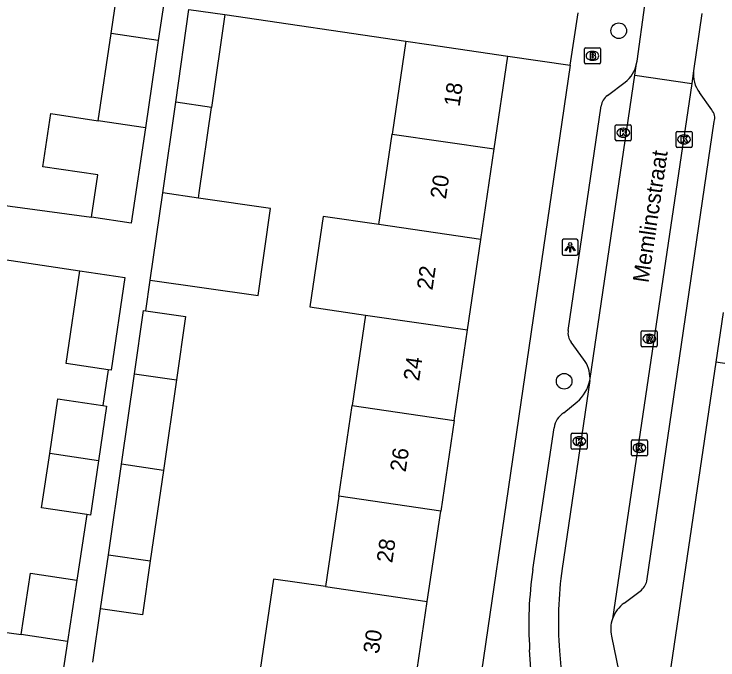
# Model space of a CAD drawing. Extents: x 163686 to 164493, y 382719 to 383870.
# Drawn here: x 163752.11 to 163796.13, y 383030.76 to 383071.14 of the extents above; entities that cross this region are included whole.
import ezdxf

# ---------------------------------------------------------------- set-up
doc = ezdxf.new("R2010")
doc.units = 0
for name, color, linetype in [('IMGEO_Boom', 7, 'Continuous'), ('IMGEO_Brandkraan', 7, 'Continuous'), ('IMGEO_Kolk', 7, 'Continuous'), ('IMGEO_Lichtpunt', 7, 'Continuous'), ('IMGEO_Openbare_ruimte_label', 7, 'Continuous'), ('IMGEO_Pand', 7, 'Continuous'), ('IMGEO_Pand_nummerreeks', 7, 'Continuous'), ('IMGEO_Rijbaan_lokaal_open', 7, 'Continuous'), ('IMGEO_Rioolput', 7, 'Continuous'), ('IMGEO_Voetpad_open', 7, 'Continuous')]:
    doc.layers.add(name, color=color, linetype=linetype)

msp = doc.modelspace()

# ---------------------------------------------------------------- linework, layer by layer
at = {"layer": 'IMGEO_Boom'}
for centre in [(163789.926, 383070.103), (163786.514, 383048.185)]:
    msp.add_circle(centre, 0.489, dxfattribs=at)
at = {"layer": 'IMGEO_Brandkraan'}
for p, q in [((163787.781, 383068.108), (163787.781, 383068.96)), ((163787.856, 383069.034), (163788.708, 383069.034)), ((163788.782, 383068.96), (163788.782, 383068.108)), ((163788.269, 383068.814), (163788.294, 383068.814)), ((163788.292, 383068.254), (163788.267, 383068.254)), ((163788.708, 383068.034), (163787.856, 383068.034))]:
    msp.add_line(p, q, dxfattribs=at)
for points in [[(163787.781, 383068.108), (163787.781, 383068.96)], [(163787.856, 383069.034), (163788.708, 383069.034)], [(163788.782, 383068.96), (163788.782, 383068.108)], [(163788.129, 383068.734), (163788.129, 383068.334), (163788.342, 383068.334)], [(163788.36, 383068.734), (163788.129, 383068.734)], [(163788.308, 383068.653), (163788.254, 383068.653), (163788.254, 383068.577)], [(163788.254, 383068.577), (163788.307, 383068.577)], [(163788.316, 383068.501), (163788.254, 383068.501), (163788.254, 383068.42)], [(163788.254, 383068.42), (163788.316, 383068.42)], [(163788.708, 383068.034), (163787.856, 383068.034)]]:
    msp.add_lwpolyline(points, dxfattribs=at)
for centre, radius, start, end in [((163787.858, 383068.958), 0.0765, 91.552, 178.448), ((163787.858, 383068.958), 0.0765, 91.552, 178.448), ((163788.706, 383068.958), 0.0765, 1.552, 88.448), ((163788.706, 383068.958), 0.0765, 1.552, 88.448), ((163788.309, 383068.615), 0.0379, 267.8285, 90.9355), ((163788.364, 383068.589), 0.145, 59.4692, 91.5367), ((163788.389, 383068.636), 0.0922, 285.5137, 58.1501), ((163788.394, 383068.444), 0.105, 301.3115, 78.989), ((163787.858, 383068.11), 0.0765, 181.552, 268.448), ((163787.858, 383068.11), 0.0765, 181.552, 268.448), ((163788.317, 383068.46), 0.0404, 269.8759, 90.5077), ((163788.348, 383068.585), 0.251, 268.6676, 293.5347), ((163788.706, 383068.11), 0.0765, 271.552, 358.448), ((163788.706, 383068.11), 0.0765, 271.552, 358.448)]:
    msp.add_arc(centre, radius, start, end, dxfattribs=at)
for centre, major_axis, ratio, start_param, end_param in [((163788.268, 383068.534), (-0.387, 0.002), 0.722429, 4.712389, 7.853982), ((163788.293, 383068.534), (-0.39, 0.002), 0.717154, 1.570796, 4.712389)]:
    msp.add_ellipse(centre, major_axis=major_axis, ratio=ratio, start_param=start_param, end_param=end_param, dxfattribs=at)
at = {"layer": 'IMGEO_Kolk'}
for p, q in [((163789.712, 383063.299), (163789.712, 383064.151)), ((163789.787, 383064.225), (163790.639, 383064.225)), ((163790.713, 383064.151), (163790.713, 383063.299)), ((163790.2, 383064.005), (163790.225, 383064.005)), ((163793.508, 383062.883), (163793.508, 383063.735)), ((163793.583, 383063.809), (163794.435, 383063.809)), ((163794.509, 383063.735), (163794.509, 383062.883)), ((163790.223, 383063.445), (163790.198, 383063.445)), ((163793.996, 383063.589), (163794.021, 383063.589)), ((163790.639, 383063.225), (163789.787, 383063.225)), ((163794.435, 383062.809), (163793.583, 383062.809)), ((163794.019, 383063.029), (163793.994, 383063.029)), ((163786.957, 383044.007), (163786.957, 383044.859)), ((163787.032, 383044.933), (163787.884, 383044.933)), ((163787.958, 383044.859), (163787.958, 383044.007)), ((163787.445, 383044.713), (163787.47, 383044.713)), ((163790.719, 383043.589), (163790.719, 383044.441)), ((163790.794, 383044.515), (163791.646, 383044.515)), ((163791.72, 383044.441), (163791.72, 383043.589)), ((163787.884, 383043.933), (163787.032, 383043.933)), ((163787.468, 383044.153), (163787.443, 383044.153)), ((163791.207, 383044.295), (163791.232, 383044.295)), ((163791.646, 383043.515), (163790.794, 383043.515)), ((163791.23, 383043.735), (163791.205, 383043.735))]:
    msp.add_line(p, q, dxfattribs=at)
for points in [[(163789.712, 383063.299), (163789.712, 383064.151)], [(163789.787, 383064.225), (163790.639, 383064.225)], [(163790.713, 383064.151), (163790.713, 383063.299)], [(163790.033, 383063.925), (163790.156, 383063.925), (163790.156, 383063.774), (163790.286, 383063.925), (163790.45, 383063.925), (163790.304, 383063.774), (163790.457, 383063.525), (163790.305, 383063.525), (163790.22, 383063.689), (163790.156, 383063.622), (163790.156, 383063.525), (163790.033, 383063.525), (163790.033, 383063.925)], [(163793.508, 383062.883), (163793.508, 383063.735)], [(163793.583, 383063.809), (163794.435, 383063.809)], [(163794.509, 383063.735), (163794.509, 383062.883)], [(163793.829, 383063.509), (163793.952, 383063.509), (163793.952, 383063.358), (163794.082, 383063.509), (163794.246, 383063.509), (163794.1, 383063.358), (163794.253, 383063.109), (163794.101, 383063.109), (163794.016, 383063.273), (163793.952, 383063.206), (163793.952, 383063.109), (163793.829, 383063.109), (163793.829, 383063.509)], [(163790.639, 383063.225), (163789.787, 383063.225)], [(163794.435, 383062.809), (163793.583, 383062.809)], [(163786.957, 383044.007), (163786.957, 383044.859)], [(163787.032, 383044.933), (163787.884, 383044.933)], [(163787.958, 383044.859), (163787.958, 383044.007)], [(163787.278, 383044.633), (163787.401, 383044.633), (163787.401, 383044.482), (163787.531, 383044.633), (163787.695, 383044.633), (163787.549, 383044.482), (163787.702, 383044.233), (163787.55, 383044.233), (163787.465, 383044.397), (163787.401, 383044.33), (163787.401, 383044.233), (163787.278, 383044.233), (163787.278, 383044.633)], [(163790.719, 383043.589), (163790.719, 383044.441)], [(163790.794, 383044.515), (163791.646, 383044.515)], [(163791.72, 383044.441), (163791.72, 383043.589)], [(163787.884, 383043.933), (163787.032, 383043.933)], [(163791.04, 383044.215), (163791.163, 383044.215), (163791.163, 383044.064), (163791.293, 383044.215), (163791.457, 383044.215), (163791.311, 383044.064), (163791.464, 383043.815), (163791.312, 383043.815), (163791.227, 383043.979), (163791.163, 383043.912), (163791.163, 383043.815), (163791.04, 383043.815), (163791.04, 383044.215)], [(163791.646, 383043.515), (163790.794, 383043.515)]]:
    msp.add_lwpolyline(points, dxfattribs=at)
for centre, start, end in [((163789.789, 383064.149), 91.552, 178.448), ((163789.789, 383064.149), 91.552, 178.448), ((163790.637, 383064.149), 1.552, 88.448), ((163790.637, 383064.149), 1.552, 88.448), ((163793.585, 383063.733), 91.552, 178.448), ((163793.585, 383063.733), 91.552, 178.448), ((163794.433, 383063.733), 1.552, 88.448), ((163794.433, 383063.733), 1.552, 88.448), ((163789.789, 383063.301), 181.552, 268.448), ((163789.789, 383063.301), 181.552, 268.448), ((163790.637, 383063.301), 271.552, 358.448), ((163790.637, 383063.301), 271.552, 358.448), ((163793.585, 383062.885), 181.552, 268.448), ((163793.585, 383062.885), 181.552, 268.448), ((163794.433, 383062.885), 271.552, 358.448), ((163794.433, 383062.885), 271.552, 358.448), ((163787.034, 383044.857), 91.552, 178.448), ((163787.034, 383044.857), 91.552, 178.448), ((163787.882, 383044.857), 1.552, 88.448), ((163787.882, 383044.857), 1.552, 88.448), ((163790.796, 383044.439), 91.552, 178.448), ((163790.796, 383044.439), 91.552, 178.448), ((163791.644, 383044.439), 1.552, 88.448), ((163791.644, 383044.439), 1.552, 88.448), ((163787.034, 383044.009), 181.552, 268.448), ((163787.034, 383044.009), 181.552, 268.448), ((163787.882, 383044.009), 271.552, 358.448), ((163787.882, 383044.009), 271.552, 358.448), ((163790.796, 383043.591), 181.552, 268.448), ((163790.796, 383043.591), 181.552, 268.448), ((163791.644, 383043.591), 271.552, 358.448), ((163791.644, 383043.591), 271.552, 358.448)]:
    msp.add_arc(centre, 0.0765, start, end, dxfattribs=at)
for centre, major_axis, ratio, start_param, end_param in [((163790.199, 383063.725), (-0.387, 0.002), 0.722429, 4.712389, 7.853982), ((163790.224, 383063.725), (-0.39, 0.002), 0.717154, 1.570796, 4.712389), ((163793.995, 383063.309), (-0.387, 0.002), 0.722429, 4.712389, 7.853982), ((163794.02, 383063.309), (-0.39, 0.002), 0.717154, 1.570796, 4.712389), ((163787.444, 383044.433), (-0.387, 0.002), 0.722429, 4.712389, 7.853982), ((163787.469, 383044.433), (-0.39, 0.002), 0.717154, 1.570796, 4.712389), ((163791.206, 383044.015), (-0.387, 0.002), 0.722429, 4.712389, 7.853982), ((163791.231, 383044.015), (-0.39, 0.002), 0.717154, 1.570796, 4.712389)]:
    msp.add_ellipse(centre, major_axis=major_axis, ratio=ratio, start_param=start_param, end_param=end_param, dxfattribs=at)
at = {"layer": 'IMGEO_Lichtpunt'}
for p, q in [((163787.29, 383057.063), (163786.482, 383057.063)), ((163787.29, 383057.063), (163786.482, 383057.063)), ((163786.388, 383056.968), (163786.388, 383056.161)), ((163786.388, 383056.968), (163786.388, 383056.161)), ((163787.384, 383056.161), (163787.384, 383056.968)), ((163787.384, 383056.161), (163787.384, 383056.968)), ((163786.482, 383056.067), (163787.29, 383056.067)), ((163786.482, 383056.067), (163787.29, 383056.067))]:
    msp.add_line(p, q, dxfattribs=at)
for points in [[(163786.762, 383056.632), (163786.801, 383056.604), (163786.613, 383056.342), (163786.575, 383056.369), (163786.762, 383056.632)], [(163786.974, 383056.604), (163787.012, 383056.631), (163787.199, 383056.369), (163787.16, 383056.341), (163786.974, 383056.604)], [(163786.864, 383056.584), (163786.911, 383056.584), (163786.911, 383056.262), (163786.864, 383056.262), (163786.864, 383056.584)]]:
    msp.add_lwpolyline(points, dxfattribs=at)
msp.add_circle((163786.887, 383056.766), 0.0994, dxfattribs=at)
for centre, start, end in [((163786.482, 383056.968), 90, 180), ((163786.482, 383056.968), 90, 180), ((163787.29, 383056.968), 0, 90), ((163787.29, 383056.968), 0, 90), ((163786.482, 383056.161), 180, 270), ((163786.482, 383056.161), 180, 270), ((163787.29, 383056.161), 270, 0), ((163787.29, 383056.161), 270, 360)]:
    msp.add_arc(centre, 0.0946, start, end, dxfattribs=at)
at = {"layer": 'IMGEO_Pand'}
for points in [[(163758.178, 383069.93), (163758.773, 383073.933), (163761.727, 383073.493)], [(163761.727, 383073.493), (163761.133, 383069.491)], [(163762.219, 383065.629), (163763.049, 383071.431), (163765.287, 383071.11)], [(163765.287, 383071.11), (163764.456, 383065.301)], [(163757.368, 383064.478), (163758.178, 383069.93)], [(163761.133, 383069.491), (163758.178, 383069.93)], [(163761.133, 383069.491), (163760.323, 383064.039)], [(163776.616, 383069.457), (163775.759, 383063.644)], [(163776.616, 383069.457), (163778.04, 383069.247), (163782.986, 383068.518)], [(163782.13, 383062.71), (163782.986, 383068.518)], [(163761.408, 383059.965), (163762.219, 383065.629)], [(163764.456, 383065.301), (163762.219, 383065.629)], [(163763.646, 383059.637), (163763.694, 383059.976), (163764.456, 383065.301)], [(163756.957, 383058.438), (163757.352, 383061.091), (163753.92, 383061.601), (163754.413, 383064.917), (163757.368, 383064.478)], [(163760.323, 383064.039), (163757.368, 383064.478)], [(163760.323, 383064.039), (163759.435, 383058.07), (163756.957, 383058.438)], [(163774.924, 383057.984), (163775.759, 383063.644)], [(163775.759, 383063.644), (163782.13, 383062.71)], [(163781.295, 383057.05), (163782.13, 383062.71)], [(163760.627, 383054.502), (163761.408, 383059.965)], [(163763.646, 383059.637), (163761.408, 383059.965)], [(163760.627, 383054.502), (163767.375, 383053.536), (163768.153, 383058.977), (163763.646, 383059.637)], [(163774.924, 383057.984), (163771.438, 383058.495), (163770.608, 383052.833), (163774.089, 383052.323)], [(163781.295, 383057.05), (163774.924, 383057.984)], [(163780.46, 383051.389), (163781.295, 383057.05)], [(163757.99, 383048.908), (163755.363, 383049.294), (163756.214, 383055.08)], [(163756.214, 383055.08), (163759.033, 383054.665), (163758.183, 383048.88), (163757.99, 383048.908)], [(163759.643, 383048.655), (163760.214, 383052.606), (163760.351, 383052.586)], [(163760.351, 383052.586), (163762.84, 383052.227), (163762.268, 383048.271)], [(163774.089, 383052.323), (163773.254, 383046.662)], [(163774.089, 383052.323), (163780.46, 383051.389)], [(163779.625, 383045.729), (163780.46, 383051.389)], [(163758.825, 383042.994), (163759.643, 383048.655)], [(163759.643, 383048.655), (163762.268, 383048.271)], [(163762.268, 383048.271), (163761.45, 383042.609)], [(163754.339, 383043.656), (163754.845, 383047.075), (163757.66, 383046.658)], [(163757.66, 383046.658), (163757.892, 383046.624), (163757.385, 383043.205)], [(163772.419, 383041.001), (163773.254, 383046.662)], [(163773.254, 383046.662), (163779.625, 383045.729)], [(163779.625, 383045.729), (163778.791, 383040.067)], [(163756.659, 383039.845), (163753.836, 383040.263), (163754.339, 383043.656)], [(163757.385, 383043.205), (163754.339, 383043.656)], [(163757.385, 383043.205), (163756.883, 383039.812), (163756.659, 383039.845)], [(163758.007, 383037.331), (163758.825, 383042.994)], [(163761.45, 383042.609), (163758.825, 383042.994)], [(163761.45, 383042.609), (163760.632, 383036.947)], [(163772.419, 383041.001), (163771.585, 383035.341)], [(163778.791, 383040.067), (163772.419, 383041.001)], [(163777.956, 383034.407), (163778.791, 383040.067)], [(163757.519, 383033.953), (163758.007, 383037.331)], [(163758.007, 383037.331), (163760.632, 383036.947)], [(163760.632, 383036.947), (163760.145, 383033.573), (163757.519, 383033.953)], [(163752.565, 383032.338), (163753.145, 383036.184), (163756.033, 383035.748)], [(163756.033, 383035.748), (163755.454, 383031.911)], [(163771.585, 383035.341), (163768.338, 383035.817), (163767.508, 383030.155), (163770.75, 383029.68)], [(163771.585, 383035.341), (163777.956, 383034.407)], [(163777.121, 383028.746), (163777.956, 383034.407)], [(163754.623, 383026.408), (163750.226, 383027.029), (163751.044, 383032.563), (163752.565, 383032.338)], [(163755.454, 383031.911), (163752.565, 383032.338)], [(163755.454, 383031.911), (163754.623, 383026.408)]]:
    msp.add_lwpolyline(points, dxfattribs=at)
at = {"layer": 'IMGEO_Rijbaan_lokaal_open'}
for points in [[(163791.045, 383068.048), (163791.069, 383068.208), (163791.549, 383071.709)], [(163795.125, 383071.177), (163794.611, 383067.596)], [(163790.939, 383067.331), (163791.045, 383068.048)], [(163788.135, 383048.353), (163790.939, 383067.331)], [(163790.939, 383067.331), (163794.494, 383066.81)], [(163794.611, 383067.596), (163794.494, 383066.81)], [(163794.494, 383066.81), (163789.532, 383033.337)], [(163788.116, 383048.221), (163788.135, 383048.353)], [(163788.116, 383048.221), (163786.383, 383036.484)], [(163789.472, 383032.235), (163790.075, 383029.295)], [(163786.218, 383031.33), (163786.428, 383028.831)]]:
    msp.add_lwpolyline(points, dxfattribs=at)
for centre, radius, start, end in [((163811.487, 383033.101), 25.331, 172.3243, 184.0084), ((163791.41, 383032.682), 1.988, 160.7717, 192.9954)]:
    msp.add_arc(centre, radius, start, end, dxfattribs=at)
at = {"layer": 'IMGEO_Rioolput'}
for p, q in [((163791.411, 383051.341), (163792.263, 383051.341)), ((163791.336, 383050.415), (163791.336, 383051.267)), ((163791.824, 383051.121), (163791.849, 383051.121)), ((163792.337, 383051.267), (163792.337, 383050.415)), ((163791.847, 383050.561), (163791.822, 383050.561)), ((163792.263, 383050.341), (163791.411, 383050.341))]:
    msp.add_line(p, q, dxfattribs=at)
for points in [[(163791.411, 383051.341), (163792.263, 383051.341)], [(163791.336, 383050.415), (163791.336, 383051.267)], [(163791.925, 383051.039), (163791.673, 383051.041), (163791.673, 383050.641)], [(163791.851, 383050.96), (163791.797, 383050.96), (163791.797, 383050.879)], [(163792.337, 383051.267), (163792.337, 383050.415)], [(163791.673, 383050.641), (163791.797, 383050.641), (163791.797, 383050.803), (163791.808, 383050.803)], [(163791.797, 383050.879), (163791.849, 383050.879)], [(163791.855, 383050.774), (163791.926, 383050.641), (163792.066, 383050.641), (163792.001, 383050.767)], [(163792.263, 383050.341), (163791.411, 383050.341)]]:
    msp.add_lwpolyline(points, dxfattribs=at)
for centre, radius, start, end in [((163791.413, 383051.265), 0.0765, 91.552, 178.448), ((163791.413, 383051.265), 0.0765, 91.552, 178.448), ((163792.261, 383051.265), 0.0765, 1.552, 88.448), ((163792.261, 383051.265), 0.0765, 1.552, 88.448), ((163791.857, 383050.864), 0.0964, 77.0061, 93.1865), ((163791.871, 383050.921), 0.0378, 276.6634, 79.6772), ((163791.924, 383050.929), 0.109, 350.3612, 89.416), ((163791.922, 383050.929), 0.112, 277.5842, 350.9817), ((163791.807, 383050.75), 0.0533, 26.0293, 88.6989), ((163791.833, 383051.068), 0.19, 274.7715, 282.9687), ((163791.906, 383050.714), 0.108, 29.5134, 73.7905), ((163791.413, 383050.417), 0.0765, 181.552, 268.448), ((163791.413, 383050.417), 0.0765, 181.552, 268.448), ((163792.261, 383050.417), 0.0765, 271.552, 358.448), ((163792.261, 383050.417), 0.0765, 271.552, 358.448)]:
    msp.add_arc(centre, radius, start, end, dxfattribs=at)
for centre, major_axis, ratio, start_param, end_param in [((163791.823, 383050.841), (-0.387, 0.002), 0.722429, 4.712389, 7.853982), ((163791.848, 383050.841), (-0.39, 0.002), 0.717154, 1.570796, 4.712389)]:
    msp.add_ellipse(centre, major_axis=major_axis, ratio=ratio, start_param=start_param, end_param=end_param, dxfattribs=at)
at = {"layer": 'IMGEO_Voetpad_open'}
for points in [[(163786.899, 383067.944), (163787.38, 383071.224)], [(163765.287, 383071.11), (163776.616, 383069.457)], [(163782.986, 383068.518), (163786.899, 383067.944)], [(163786.899, 383067.944), (163777.727, 383005.372)], [(163789.213, 383066.061), (163790.326, 383066.884)], [(163795.739, 383065.163), (163794.979, 383066.235)], [(163786.766, 383051.357), (163788.824, 383065.396)], [(163791.68, 383035.693), (163795.893, 383064.417)], [(163749.067, 383059.515), (163756.957, 383058.438)], [(163745.255, 383056.727), (163756.214, 383055.08)], [(163760.351, 383052.586), (163760.627, 383054.502)], [(163796.453, 383052.48), (163795.995, 383049.377)], [(163787.727, 383049.558), (163786.944, 383050.62)], [(163795.995, 383049.377), (163790.493, 383012.128), (163787.371, 382991.504)], [(163800.781, 383048.67), (163795.995, 383049.377)], [(163757.99, 383048.908), (163757.66, 383046.658)], [(163786.484, 383046.213), (163787.323, 383046.894)], [(163784.562, 383036.411), (163785.884, 383045.275)], [(163756.659, 383039.845), (163756.033, 383035.748)], [(163790.275, 383034.313), (163791.272, 383035.066)], [(163757.028, 383030.623), (163757.519, 383033.953)], [(163784.547, 383028.412), (163784.355, 383031.391)]]:
    msp.add_lwpolyline(points, dxfattribs=at)
for centre, radius, start, end in [((163789.161, 383068.408), 1.918, 307.4007, 349.1923), ((163796.455, 383067.364), 1.859, 172.8398, 217.421), ((163789.965, 383065.175), 1.162, 130.3206, 169.0273), ((163795.132, 383064.649), 0.796, 343.0638, 40.2641), ((163787.699, 383051.192), 0.947, 169.9798, 217.1763), ((163786.112, 383048.34), 2.023, 0.3767, 37.0344), ((163785.775, 383048.719), 2.393, 310.2938, 347.9821), ((163787.217, 383045.083), 1.347, 122.9846, 171.8046), ((163806.807, 383032.979), 22.508, 171.2307, 184.0468), ((163790.627, 383035.932), 1.08, 306.6819, 347.2126), ((163791.401, 383032.685), 1.98, 124.6711, 160.767)]:
    msp.add_arc(centre, radius, start, end, dxfattribs=at)

# ---------------------------------------------------------------- texts
at = {"layer": 'IMGEO_Openbare_ruimte_label'}
msp.add_text('Memlincstraat', height=1, rotation=81.6024, dxfattribs=at).set_placement((163791.782, 383054.302))
at = {"layer": 'IMGEO_Pand_nummerreeks'}
for s, rotation, p in [('18', 81.6115, (163779.968, 383065.317)), ('20', 81.6115, (163779.115, 383059.539)), ('22', 81.6121, (163778.274, 383053.846)), ('24', 81.6115, (163777.437, 383048.161)), ('26', 81.6115, (163776.599, 383042.473)), ('28', 81.6115, (163775.76, 383036.789)), ('30', 81.6121, (163774.92, 383031.101))]:
    msp.add_text(s, height=1, rotation=rotation, dxfattribs=at).set_placement(p)

doc.saveas('drawing.dxf')
